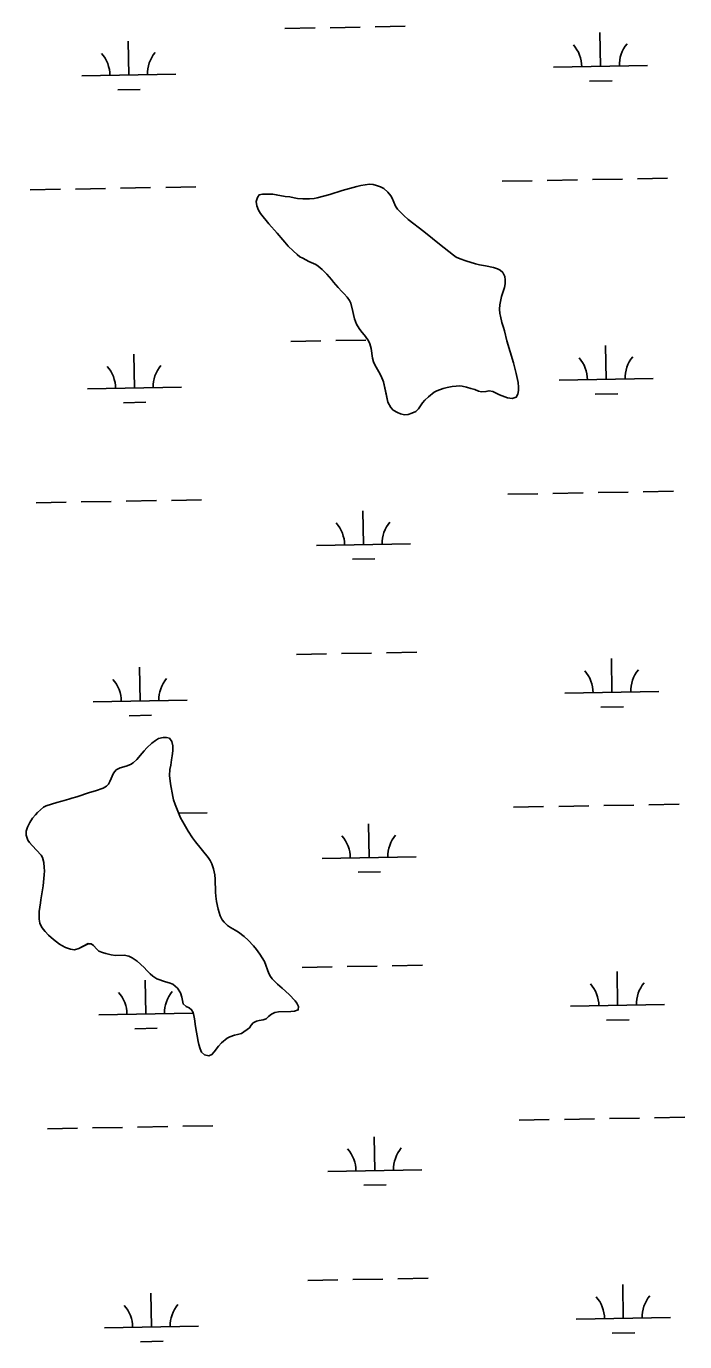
# Model space of a CAD drawing. Extents: x 3957609 to 3995875, y 234277 to 260273.
# Drawn here: x 3985717 to 3986417, y 245800 to 247198 of the extents above; entities that cross this region are included whole.
import ezdxf

# ---------------------------------------------------------------- set-up
doc = ezdxf.new("R2010")
doc.units = 0
doc.layers.add('V-TOPO-SHOR', color=7, linetype='Continuous')
doc.layers.add('V-WETL-SWMP', color=7, linetype='Continuous')

msp = doc.modelspace()

# ---------------------------------------------------------------- linework, layer by layer
at = {"layer": 'V-TOPO-SHOR'}
for points in [[(3986118.365, 246997.185), (3986111.916, 247004.007), (3986109.804, 247006.989), (3986107.699, 247011.458), (3986106.017, 247015.498), (3986104.541, 247018.265), (3986101.477, 247021.886), (3986097.139, 247025.833), (3986093.75, 247027.651), (3986089.298, 247029.263), (3986085.902, 247030.021), (3986081.976, 247030.568), (3986072.84, 247029.224), (3986068.482, 247028.18), (3986052.962, 247023.785), (3986039.779, 247019.59), (3986026.385, 247015.822), (3986023.305, 247015.41), (3986018.314, 247015.007), (3986014.703, 247014.915), (3986011.093, 247014.929), (3986005.467, 247015.271), (3986001.967, 247015.816), (3985997.406, 247016.895), (3985992.206, 247017.555), (3985982.763, 247019.291), (3985979.365, 247019.73), (3985974.696, 247019.748), (3985971.511, 247019.973), (3985968.111, 247019.777), (3985964.605, 247019.048), (3985962.789, 247016.4), (3985961.605, 247012.052), (3985962.01, 247007.485), (3985964.114, 247002.805), (3985966.223, 246999.504), (3985974.991, 246988.215), (3985983.764, 246978.516), (3985989.681, 246971.485), (3985991.792, 246968.716), (3985995.387, 246964.772), (3986000.674, 246959.547), (3986005.119, 246955.707), (3986007.976, 246953.467), (3986010.941, 246951.754), (3986017.405, 246948.437), (3986024.824, 246945.117), (3986027.577, 246943.407), (3986031.493, 246939.993), (3986036.674, 246934.875), (3986041.534, 246929.122), (3986043.541, 246926.46), (3986048.614, 246920.598), (3986052.419, 246916.547), (3986055.17, 246913.883), (3986058.34, 246910.366), (3986060.556, 246906.852), (3986062.031, 246903.981), (3986064.33, 246895.371), (3986064.955, 246892.078), (3986066.104, 246887.4), (3986068.203, 246881.66), (3986070.948, 246877.293), (3986072.952, 246874.524), (3986077.812, 246868.561), (3986080.768, 246863.981), (3986082.347, 246860.684), (3986083.6, 246856.008), (3986085.046, 246845.703), (3986086.199, 246841.769), (3986087.565, 246838.367), (3986092.099, 246830.916), (3986094.418, 246826.552), (3986096.834, 246820.386), (3986099.648, 246807.633), (3986101.631, 246798.918), (3986104.58, 246793.065), (3986107.328, 246790.188), (3986111.885, 246787.728), (3986114.959, 246786.546), (3986119.309, 246785.467), (3986123.131, 246785.77), (3986126.958, 246787.03), (3986131.32, 246789.029), (3986133.985, 246791.779), (3986138.47, 246798.025), (3986140.924, 246800.88), (3986144.762, 246804.581), (3986150.834, 246809.334), (3986153.494, 246810.918), (3986160.404, 246813.33), (3986164.656, 246814.481), (3986170.077, 246815.522), (3986174.324, 246815.929), (3986177.405, 246816.128), (3986180.483, 246815.902), (3986185.257, 246814.821), (3986189.922, 246813.529), (3986194.059, 246812.132), (3986197.874, 246810.631), (3986201.057, 246809.873)], [(3986201.057, 246809.873), (3986205.728, 246810.172), (3986209.237, 246810.901), (3986213.054, 246810.143), (3986220.261, 246806.717), (3986228.742, 246803.498), (3986233.729, 246802.838), (3986237.982, 246804.309), (3986239.588, 246807.381), (3986240.452, 246811.2), (3986240.36, 246814.704), (3986239.957, 246819.591), (3986237.978, 246829.472), (3986235.158, 246840.739), (3986228.033, 246864.127), (3986225.635, 246874.754), (3986224.373, 246878.049), (3986222.803, 246883.47), (3986221.238, 246890.061), (3986220.718, 246893.034), (3986220.312, 246897.71), (3986220.437, 246902.168), (3986222.385, 246911.29), (3986225.715, 246920.727), (3986226.155, 246924.549), (3986226.174, 246929.007), (3986225.868, 246932.511), (3986223.657, 246936.556), (3986220.8, 246939.114), (3986218.045, 246940.507), (3986214.017, 246941.904), (3986205.319, 246943.849), (3986199.056, 246944.726), (3986194.815, 246945.699), (3986184.421, 246948.924), (3986178.486, 246951.072), (3986174.247, 246953.108), (3986171.175, 246954.925), (3986161.438, 246962.822), (3986158.262, 246965.171), (3986139.955, 246980.109), (3986123.233, 246993.026), (3986118.365, 246997.185)], [(3985720.662, 246352.303), (3985723.76, 246356.856), (3985726.64, 246360.241), (3985728.88, 246362.674), (3985735.381, 246368.382), (3985738.041, 246369.963), (3985749.522, 246373.526), (3985754.624, 246374.78), (3985762.171, 246376.977), (3985765.361, 246378.132), (3985770.676, 246379.386), (3985784.176, 246383.895), (3985790.769, 246385.779), (3985798.744, 246388.72), (3985802.15, 246390.83), (3985804.388, 246392.945), (3985805.992, 246395.7), (3985809.637, 246404.496), (3985812.519, 246407.99), (3985816.668, 246410.095), (3985823.365, 246411.873), (3985827.725, 246413.661), (3985830.705, 246415.666), (3985834.434, 246418.943), (3985840.302, 246425.82), (3985842.331, 246428.466), (3985845.211, 246431.534), (3985850.54, 246436.5), (3985854.267, 246439.353), (3985857.46, 246441.462), (3985862.668, 246442.609), (3985865.959, 246442.491), (3985869.246, 246441.628), (3985871.782, 246438.327), (3985872.824, 246433.756), (3985872.697, 246428.234), (3985872.251, 246422.928), (3985871.384, 246418.898), (3985870.616, 246413.061), (3985869.748, 246408.393), (3985869.404, 246402.022), (3985870.43, 246393.314), (3985872.818, 246379.924), (3985873.651, 246376.312), (3985875.224, 246371.103), (3985881.112, 246356.958), (3985883.324, 246352.809), (3985889.124, 246342.911), (3985893.66, 246335.778), (3985896.933, 246331.411), (3985910.352, 246314.898), (3985912.674, 246311.599), (3985914.466, 246308.193), (3985916.248, 246302.876), (3985916.979, 246299.69), (3985917.391, 246296.397), (3985917.796, 246292.04), (3985918.058, 246277.919), (3985918.466, 246273.883), (3985919.293, 246268.253), (3985921.063, 246259.856), (3985923.264, 246252.84), (3985925.265, 246248.797), (3985927.483, 246246.134), (3985931.079, 246242.614), (3985934.256, 246240.373), (3985939.024, 246237.805), (3985942.73, 246235.454), (3985948.551, 246230.865), (3985952.888, 246227.025), (3985958.492, 246221.057), (3985961.767, 246217.114), (3985965.463, 246212.216), (3985970.208, 246204.339)], [(3985970.208, 246204.339), (3985975.042, 246191.684), (3985976.834, 246188.385), (3985978.628, 246185.936), (3985984.127, 246180.181), (3985989.206, 246176.019), (3985996.505, 246169.406), (3986002.954, 246162.48), (3986004.748, 246160.028), (3986006.327, 246156.414), (3986006.206, 246153.016), (3986002.165, 246151.759), (3985998.235, 246151.138), (3985985.282, 246151.085), (3985981.456, 246150.249), (3985977.733, 246148.459), (3985974.642, 246145.924), (3985972.084, 246143.493), (3985968.789, 246142.551), (3985964.753, 246141.824), (3985961.668, 246140.986), (3985958.264, 246139.196), (3985956.024, 246136.657), (3985954.314, 246133.798), (3985946.007, 246127.779), (3985941.758, 246126.947), (3985938.462, 246126.005), (3985933.572, 246124.432), (3985930.485, 246122.851), (3985924.626, 246117.991), (3985921.534, 246114.608), (3985916.942, 246108.361), (3985914.382, 246105.611), (3985911.191, 246104.032), (3985906.63, 246105.218), (3985903.245, 246108.204), (3985901.985, 246111.608), (3985900.624, 246116.283), (3985899.892, 246119.261), (3985897.091, 246135.198), (3985895.956, 246143.378), (3985895.227, 246147.097), (3985894.391, 246150.073), (3985892.81, 246153.053), (3985890.273, 246155.293), (3985886.879, 246156.475), (3985883.812, 246159.248), (3985882.353, 246166.367), (3985880.887, 246171.045), (3985877.934, 246176.048), (3985872.959, 246180.207), (3985868.933, 246181.817), (3985865.009, 246182.894), (3985855.889, 246185.905), (3985851.654, 246188.895), (3985848.69, 246191.348), (3985845.203, 246194.867), (3985842.454, 246197.957), (3985834.838, 246204.89), (3985829.755, 246208.308), (3985826.046, 246209.916), (3985821.165, 246211.103), (3985811.716, 246210.929), (3985807.259, 246211.585), (3985801.638, 246212.881), (3985798.031, 246213.958), (3985794.109, 246215.566), (3985791.887, 246217.594), (3985788.399, 246221.323), (3985785.86, 246223.14), (3985782.782, 246223.365), (3985772.886, 246218.202), (3985768.419, 246216.733), (3985764.176, 246217.389), (3985758.662, 246219.322), (3985754.849, 246221.247), (3985752.305, 246222.851), (3985745.85, 246227.868), (3985740.667, 246232.56), (3985736.966, 246236.292), (3985734.85, 246238.637), (3985733.269, 246241.191), (3985731.479, 246245.02), (3985730.754, 246249.376), (3985730.787, 246257.446), (3985732.204, 246266.784), (3985732.536, 246270.074), (3985734.828, 246284.93), (3985736.042, 246296.497), (3985736.272, 246300.638), (3985736.075, 246304.459), (3985735.565, 246309.453), (3985734.205, 246314.767), (3985732.731, 246317.427), (3985723.109, 246327.553), (3985720.467, 246330.75), (3985718.78, 246333.304), (3985716.998, 246338.831), (3985717.014, 246342.868), (3985718.2, 246347.216), (3985720.662, 246352.303)]]:
    msp.add_lwpolyline(points, dxfattribs=at)
at = {"layer": 'V-WETL-SWMP'}
for p, q in [((3985992.116, 247195.953), (3986024.111, 247196.534)), ((3986040.108, 247196.825), (3986072.103, 247197.407)), ((3986088.1, 247197.698), (3986120.095, 247198.28)), ((3985825.924, 247146.493), (3985825.269, 247182.487)), ((3986327.749, 247155.618), (3986327.094, 247191.612)), ((3986277.757, 247154.709), (3986377.74, 247156.527)), ((3985775.932, 247145.584), (3985875.915, 247147.402)), ((3986316.031, 247139.971), (3986340.027, 247140.407)), ((3985814.206, 247130.846), (3985838.202, 247131.283)), ((3985769.272, 247025.372), (3985801.267, 247025.954)), ((3985817.264, 247026.245), (3985849.259, 247026.826)), ((3985865.256, 247027.117), (3985897.251, 247027.699)), ((3986223.105, 247033.624), (3986255.1, 247034.206)), ((3986271.097, 247034.497), (3986303.092, 247035.079)), ((3986319.089, 247035.369), (3986351.084, 247035.951)), ((3986367.081, 247036.242), (3986399.076, 247036.824)), ((3985721.28, 247024.499), (3985753.275, 247025.081)), ((3985998.164, 246863.333), (3986030.159, 246863.914)), ((3986046.156, 246864.205), (3986078.151, 246864.787)), ((3986333.797, 246822.998), (3986333.142, 246858.992)), ((3985831.972, 246813.873), (3985831.317, 246849.867)), ((3986283.805, 246822.089), (3986383.789, 246823.907)), ((3985781.98, 246812.964), (3985881.963, 246814.782)), ((3986322.079, 246807.351), (3986346.075, 246807.787)), ((3985820.254, 246798.226), (3985844.25, 246798.663)), ((3986373.13, 246703.622), (3986405.124, 246704.204)), ((3985727.328, 246691.879), (3985759.323, 246692.461)), ((3985775.32, 246692.752), (3985807.315, 246693.334)), ((3985823.312, 246693.625), (3985855.307, 246694.206)), ((3985871.304, 246694.497), (3985903.299, 246695.079)), ((3986229.153, 246701.004), (3986261.148, 246701.586)), ((3986277.145, 246701.877), (3986309.14, 246702.459)), ((3986325.137, 246702.749), (3986357.132, 246703.331)), ((3986075.509, 246647.46), (3986074.855, 246683.454)), ((3986025.518, 246646.551), (3986125.501, 246648.369)), ((3986063.792, 246631.813), (3986087.788, 246632.25)), ((3986004.212, 246530.713), (3986036.207, 246531.294)), ((3986052.204, 246531.585), (3986084.199, 246532.167)), ((3986100.196, 246532.458), (3986132.191, 246533.04)), ((3986339.845, 246490.378), (3986339.19, 246526.372)), ((3985838.02, 246481.253), (3985837.365, 246517.247)), ((3985788.028, 246480.344), (3985888.012, 246482.162)), ((3986289.853, 246489.469), (3986389.837, 246491.287)), ((3986328.127, 246474.731), (3986352.123, 246475.167)), ((3985826.302, 246465.606), (3985850.298, 246466.043)), ((3986235.201, 246368.384), (3986267.196, 246368.966)), ((3986283.193, 246369.257), (3986315.188, 246369.838)), ((3986331.186, 246370.129), (3986363.18, 246370.711)), ((3986379.178, 246371.002), (3986411.172, 246371.584)), ((3985879.051, 246361.908), (3985909.347, 246362.459)), ((3986081.557, 246314.84), (3986080.903, 246350.834)), ((3986031.566, 246313.931), (3986131.549, 246315.749)), ((3986069.84, 246299.193), (3986093.836, 246299.63)), ((3986010.26, 246198.092), (3986042.255, 246198.674)), ((3986058.252, 246198.965), (3986090.247, 246199.547)), ((3986106.244, 246199.838), (3986138.239, 246200.42)), ((3986345.893, 246157.758), (3986345.238, 246193.752)), ((3985844.068, 246148.633), (3985843.413, 246184.627)), ((3986295.901, 246156.849), (3986395.885, 246158.667)), ((3985794.076, 246147.724), (3985894.06, 246149.542)), ((3985832.35, 246132.986), (3985856.346, 246133.423)), ((3986334.175, 246142.111), (3986358.171, 246142.547)), ((3986241.249, 246035.764), (3986273.244, 246036.346)), ((3986289.242, 246036.637), (3986321.236, 246037.218)), ((3986337.234, 246037.509), (3986369.228, 246038.091)), ((3986385.226, 246038.382), (3986417.22, 246038.964)), ((3985739.424, 246026.639), (3985771.419, 246027.221)), ((3985787.416, 246027.512), (3985819.411, 246028.094)), ((3985835.409, 246028.385), (3985867.403, 246028.966)), ((3985883.401, 246029.257), (3985915.395, 246029.839)), ((3986087.605, 245982.22), (3986086.951, 246018.214)), ((3986037.614, 245981.311), (3986137.597, 245983.129)), ((3986075.888, 245966.573), (3986099.884, 245967.01)), ((3986016.308, 245865.472), (3986048.303, 245866.054)), ((3986064.3, 245866.345), (3986096.295, 245866.927)), ((3986112.292, 245867.218), (3986144.287, 245867.8)), ((3985850.116, 245816.013), (3985849.461, 245852.007)), ((3986351.941, 245825.138), (3986351.286, 245861.132)), ((3986301.949, 245824.229), (3986401.933, 245826.047)), ((3985800.124, 245815.104), (3985900.108, 245816.922)), ((3986340.223, 245809.491), (3986364.219, 245809.927)), ((3985838.398, 245800.366), (3985862.394, 245800.803))]:
    msp.add_line(p, q, dxfattribs=at)
for points in [[(3986123.232, 246993.025), (3986118.365, 246997.186), (3986111.916, 247004.007), (3986109.804, 247006.989), (3986107.699, 247011.457), (3986106.017, 247015.498), (3986104.541, 247018.265), (3986101.477, 247021.887), (3986097.14, 247025.833), (3986093.75, 247027.652), (3986089.297, 247029.263), (3986085.902, 247030.02), (3986081.976, 247030.567), (3986072.839, 247029.224), (3986068.482, 247028.18), (3986052.962, 247023.784), (3986039.78, 247019.59), (3986026.386, 247015.822), (3986023.305, 247015.41), (3986018.313, 247015.006), (3986014.703, 247014.914), (3986011.093, 247014.929), (3986005.467, 247015.271), (3986001.966, 247015.816), (3985997.405, 247016.896), (3985992.205, 247017.554), (3985982.762, 247019.291), (3985979.366, 247019.73), (3985974.695, 247019.749), (3985971.51, 247019.974), (3985968.112, 247019.776), (3985964.605, 247019.047), (3985962.789, 247016.4), (3985961.604, 247012.051), (3985962.01, 247007.484), (3985964.114, 247002.804), (3985966.224, 246999.504), (3985974.991, 246988.214), (3985983.764, 246978.516), (3985989.681, 246971.484), (3985991.793, 246968.715), (3985995.387, 246964.772), (3986000.675, 246959.548), (3986005.119, 246955.707), (3986007.976, 246953.466), (3986010.942, 246951.755), (3986017.405, 246948.437), (3986024.824, 246945.116), (3986027.578, 246943.406), (3986031.492, 246939.992), (3986036.674, 246934.875), (3986041.535, 246929.121), (3986043.541, 246926.459), (3986048.614, 246920.599), (3986052.42, 246916.548), (3986055.169, 246913.883), (3986058.34, 246910.366), (3986060.556, 246906.853), (3986062.031, 246903.981), (3986064.331, 246895.371), (3986064.955, 246892.077), (3986066.104, 246887.401), (3986068.204, 246881.659), (3986070.947, 246877.294), (3986072.953, 246874.525), (3986077.813, 246868.56), (3986080.767, 246863.982), (3986082.346, 246860.684), (3986083.601, 246856.008), (3986085.046, 246845.703), (3986086.198, 246841.769), (3986087.564, 246838.366), (3986092.099, 246830.916), (3986094.417, 246826.553), (3986096.834, 246820.385), (3986101.631, 246798.918), (3986104.58, 246793.066), (3986107.329, 246790.188), (3986111.884, 246787.728), (3986114.959, 246786.547), (3986119.308, 246785.468), (3986123.131, 246785.771), (3986126.959, 246787.029), (3986131.32, 246789.029), (3986133.985, 246791.779), (3986138.47, 246798.025), (3986140.924, 246800.881), (3986144.761, 246804.582), (3986150.833, 246809.335), (3986153.494, 246810.917), (3986160.405, 246813.331), (3986164.656, 246814.481), (3986170.076, 246815.521), (3986174.324, 246815.929), (3986177.404, 246816.128), (3986180.482, 246815.903), (3986185.256, 246814.822), (3986189.922, 246813.529), (3986194.058, 246812.132), (3986197.874, 246810.63), (3986201.056, 246809.874)], [(3986201.056, 246809.874), (3986205.729, 246810.173), (3986209.236, 246810.902), (3986213.055, 246810.144), (3986220.261, 246806.717), (3986228.742, 246803.497), (3986233.729, 246802.839), (3986237.982, 246804.309), (3986239.588, 246807.381), (3986240.453, 246811.2), (3986240.361, 246814.704), (3986239.956, 246819.59), (3986237.979, 246829.472), (3986235.158, 246840.738), (3986228.033, 246864.126), (3986225.634, 246874.753), (3986224.374, 246878.05), (3986222.803, 246883.471), (3986221.237, 246890.06), (3986220.718, 246893.035), (3986220.313, 246897.709), (3986220.437, 246902.168), (3986222.385, 246911.291), (3986225.715, 246920.727), (3986226.156, 246924.548), (3986226.174, 246929.007), (3986225.869, 246932.512), (3986223.656, 246936.556), (3986220.8, 246939.115), (3986218.045, 246940.507), (3986214.016, 246941.904), (3986205.318, 246943.85), (3986199.057, 246944.725), (3986194.814, 246945.698), (3986184.422, 246948.925), (3986178.485, 246951.073), (3986174.246, 246953.108), (3986171.174, 246954.925), (3986161.438, 246962.822), (3986158.262, 246965.171), (3986139.955, 246980.11), (3986123.232, 246993.025)], [(3985881.112, 246356.957), (3985875.224, 246371.103), (3985873.652, 246376.312), (3985872.818, 246379.925), (3985870.43, 246393.313), (3985869.404, 246402.023), (3985869.748, 246408.393), (3985870.617, 246413.061), (3985871.384, 246418.897), (3985872.25, 246422.928), (3985872.696, 246428.235), (3985872.824, 246433.756), (3985871.781, 246438.326), (3985869.247, 246441.628), (3985865.959, 246442.49), (3985862.668, 246442.61), (3985857.46, 246441.463), (3985854.267, 246439.353), (3985850.539, 246436.501), (3985845.21, 246431.533), (3985842.331, 246428.465), (3985840.302, 246425.819), (3985834.435, 246418.942), (3985830.705, 246415.665), (3985827.724, 246413.66), (3985823.364, 246411.873), (3985816.668, 246410.095), (3985812.518, 246407.989), (3985809.637, 246404.496), (3985805.991, 246395.699), (3985804.388, 246392.945), (3985802.149, 246390.83), (3985798.743, 246388.721), (3985790.768, 246385.78), (3985784.177, 246383.896), (3985770.675, 246379.385), (3985765.361, 246378.133), (3985762.171, 246376.978), (3985754.623, 246374.779), (3985749.522, 246373.526), (3985738.04, 246369.962), (3985735.38, 246368.381), (3985728.88, 246362.674), (3985726.64, 246360.241), (3985723.76, 246356.855), (3985720.662, 246352.302), (3985718.199, 246347.215), (3985717.014, 246342.867), (3985716.997, 246338.832), (3985718.78, 246333.304), (3985720.468, 246330.749), (3985723.109, 246327.553), (3985732.73, 246317.427), (3985734.206, 246314.767), (3985735.564, 246309.452), (3985736.075, 246304.46), (3985736.272, 246300.637), (3985736.043, 246296.497), (3985734.828, 246284.929), (3985732.537, 246270.074), (3985732.205, 246266.784), (3985730.787, 246257.446), (3985730.754, 246249.377), (3985731.48, 246245.021), (3985733.269, 246241.191), (3985734.851, 246238.636), (3985736.965, 246236.292), (3985740.666, 246232.561), (3985745.85, 246227.868), (3985752.306, 246222.851), (3985754.848, 246221.248), (3985758.662, 246219.322), (3985764.176, 246217.388), (3985768.42, 246216.734)], [(3985768.42, 246216.734), (3985772.885, 246218.202), (3985782.781, 246223.364), (3985785.859, 246223.139), (3985788.4, 246221.324), (3985791.888, 246217.594), (3985794.11, 246215.567), (3985798.032, 246213.959), (3985801.637, 246212.882), (3985807.259, 246211.585), (3985811.716, 246210.93), (3985821.166, 246211.104), (3985826.045, 246209.916), (3985829.755, 246208.308), (3985834.838, 246204.89), (3985842.454, 246197.958), (3985845.202, 246194.867), (3985848.691, 246191.349), (3985851.654, 246188.895), (3985855.889, 246185.905), (3985865.008, 246182.895), (3985868.932, 246181.817), (3985872.96, 246180.208), (3985877.933, 246176.047), (3985880.886, 246171.045), (3985882.353, 246166.367), (3985883.811, 246159.248), (3985886.879, 246156.475), (3985890.272, 246155.293), (3985892.811, 246153.053), (3985894.391, 246150.073), (3985895.228, 246147.097), (3985895.957, 246143.378), (3985897.091, 246135.198), (3985899.893, 246119.26), (3985900.624, 246116.284), (3985901.985, 246111.607), (3985903.246, 246108.204), (3985906.631, 246105.218), (3985911.192, 246104.031), (3985914.383, 246105.611), (3985916.943, 246108.361), (3985921.534, 246114.607), (3985924.627, 246117.992), (3985930.486, 246122.852), (3985933.572, 246124.432), (3985938.462, 246126.005), (3985941.757, 246126.947), (3985946.008, 246127.779), (3985954.314, 246133.797), (3985956.024, 246136.657), (3985958.264, 246139.196), (3985961.669, 246140.987), (3985964.752, 246141.824), (3985968.79, 246142.551), (3985972.085, 246143.493), (3985974.643, 246145.924), (3985977.732, 246148.46), (3985981.456, 246150.25), (3985985.281, 246151.084), (3985998.235, 246151.137), (3986002.166, 246151.758), (3986006.206, 246153.016), (3986006.326, 246156.413), (3986004.748, 246160.029), (3986002.953, 246162.479), (3985996.504, 246169.406), (3985989.205, 246176.019), (3985984.126, 246180.181), (3985978.628, 246185.936), (3985976.833, 246188.386), (3985975.042, 246191.684), (3985970.209, 246204.339), (3985965.463, 246212.215), (3985961.767, 246217.114), (3985958.492, 246221.056), (3985952.889, 246227.025), (3985948.551, 246230.865), (3985942.73, 246235.454), (3985939.023, 246237.805), (3985934.256, 246240.373), (3985931.08, 246242.615), (3985927.484, 246246.134), (3985925.265, 246248.797), (3985923.265, 246252.84), (3985921.063, 246259.857), (3985919.293, 246268.252), (3985918.466, 246273.882), (3985918.058, 246277.919), (3985917.797, 246292.041), (3985917.39, 246296.396), (3985916.979, 246299.689), (3985916.248, 246302.877), (3985914.465, 246308.193), (3985912.674, 246311.598), (3985910.351, 246314.899), (3985896.934, 246331.411), (3985893.661, 246335.777), (3985889.124, 246342.91), (3985883.325, 246352.808), (3985881.112, 246356.957)]]:
    msp.add_lwpolyline(points, dxfattribs=at)
for centre, start, end in [((3986382.974, 247157.097), 140.269876, 181.813534), ((3985770.681, 247145.963), 0.269879, 41.813537), ((3985881.149, 247147.972), 140.269876, 181.813534), ((3986272.506, 247155.088), 0.269879, 41.813537), ((3986278.554, 246822.468), 0.269879, 41.813537), ((3986389.022, 246824.477), 140.269876, 181.813534), ((3985776.729, 246813.343), 0.269879, 41.813537), ((3985887.197, 246815.352), 140.269876, 181.813534), ((3986020.267, 246646.93), 0.269879, 41.813537), ((3986130.735, 246648.939), 140.269876, 181.813534), ((3986284.602, 246489.848), 0.269879, 41.813537), ((3986395.07, 246491.857), 140.269876, 181.813534), ((3985782.777, 246480.723), 0.269879, 41.813537), ((3985893.245, 246482.732), 140.269876, 181.813534), ((3986026.315, 246314.31), 0.269879, 41.813537), ((3986136.783, 246316.319), 140.269876, 181.813534), ((3985899.293, 246150.112), 140.269876, 181.813534), ((3986290.65, 246157.228), 0.269879, 41.813537), ((3986401.118, 246159.237), 140.269876, 181.813534), ((3985788.825, 246148.103), 0.269879, 41.813537), ((3986032.363, 245981.69), 0.269879, 41.813537), ((3986142.831, 245983.699), 140.269876, 181.813534), ((3985794.873, 245815.483), 0.269879, 41.813537), ((3985905.341, 245817.492), 140.269876, 181.813534), ((3986296.699, 245824.608), 0.269879, 41.813537), ((3986407.166, 245826.617), 140.269876, 181.813534)]:
    msp.add_arc(centre, 35.246, start, end, dxfattribs=at)

doc.saveas('drawing.dxf')
